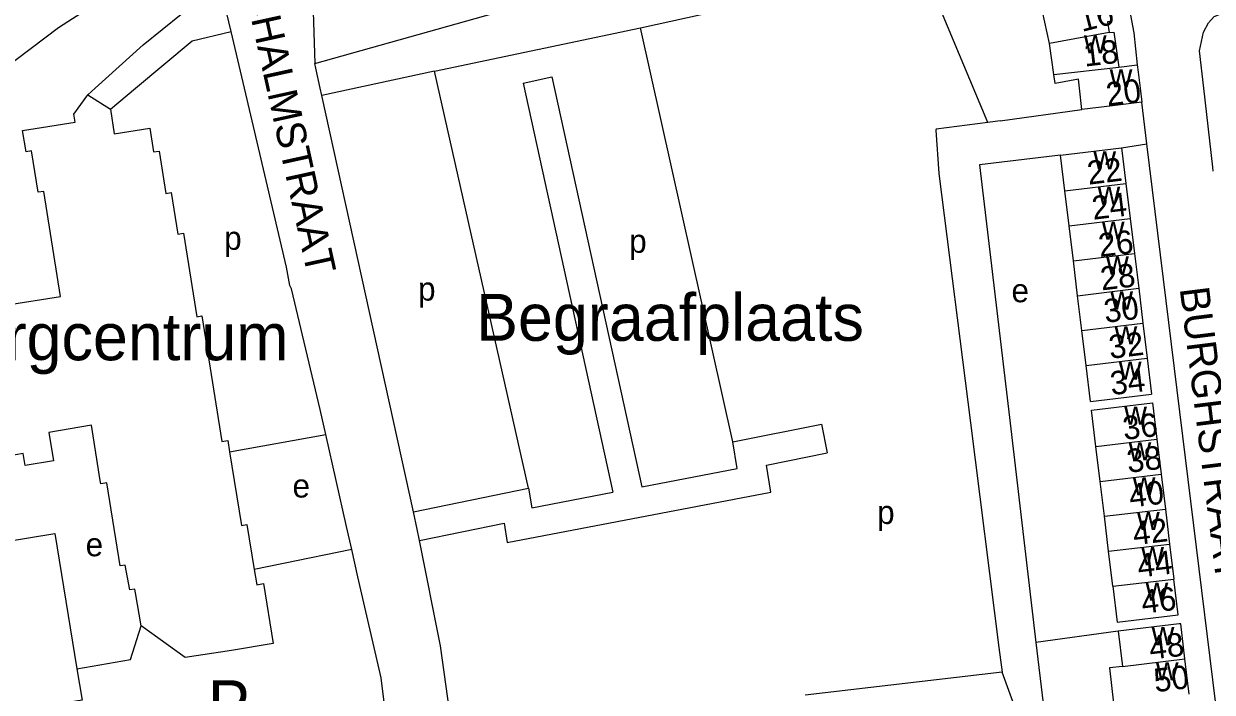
# Model space of a CAD drawing. Extents: x 161141 to 163125, y 381621 to 383200.
# Drawn here: x 162150.7 to 162353, y 382330.5 to 382444.3 of the extents above; entities that cross this region are included whole.
import ezdxf

# ---------------------------------------------------------------- set-up
doc = ezdxf.new("R2010")
doc.units = 0
for name, color, linetype in [('BLT_Basislijn', 7, 'Continuous'), ('BLT_Bebouwing', 7, 'Continuous'), ('BLT_Bebouwing_beschrifting', 7, 'Continuous'), ('BLT_Centroide', 7, 'Continuous'), ('BLT_Huisnummer', 7, 'Continuous'), ('BLT_Huisnummer_ tussenligend', 7, 'Continuous'), ('BLT_Onderverdeling_panden', 7, 'Continuous'), ('BLT_Straatnaam', 7, 'Continuous'), ('BLT_Tekst_parkeren', 7, 'Continuous'), ('BLT_Terrein_beschrifting', 7, 'Continuous')]:
    doc.layers.add(name, color=color, linetype=linetype)

msp = doc.modelspace()

# ---------------------------------------------------------------- linework, layer by layer
at = {"layer": 'BLT_Basislijn'}
for p, q in [((162255.7, 382443.65), (162303.64, 382454.22)), ((162314.81, 382427.53), (162303.64, 382454.22)), ((162186.02, 382443), (162184.91, 382447.73)), ((162220.61, 382436.27), (162255.7, 382443.65)), ((162271.39, 382373.12), (162255.7, 382443.65)), ((162220.61, 382436.27), (162201.45, 382432.09)), ((162236.66, 382365.22), (162220.61, 382436.27)), ((162235.71, 382434.21), (162240.59, 382435.28)), ((162235.71, 382434.21), (162251.01, 382364.53)), ((162240.59, 382435.28), (162255.93, 382365.46)), ((162217.05, 382361.2), (162201.45, 382432.09)), ((162341.87, 382423.88), (162341, 382430.97)), ((162316.92, 382427.82), (162330.83, 382429.7)), ((162316.92, 382427.82), (162314.81, 382427.53)), ((162337.59, 382423.17), (162341.87, 382423.88)), ((162271.39, 382373.12), (162286.48, 382376.14)), ((162286.48, 382376.14), (162287.46, 382371.24)), ((162311.86, 382376.37), (162316.7, 382338.13)), ((162318.49, 382377.27), (162323, 382338.98)), ((162185.76, 382371.41), (162202.15, 382374.4)), ((162217.05, 382361.2), (162236.66, 382365.22)), ((162194.92, 382352.41), (162189.95, 382351.39)), ((162337.02, 382340.87), (162323, 382338.98)), ((162323, 382338.98), (162324.24, 382328.56)), ((162316.7, 382338.13), (162317.24, 382333.92)), ((162317.24, 382333.92), (162283.7, 382329.96))]:
    msp.add_line(p, q, dxfattribs=at)
for points in [[(162319.72, 382498.85), (162321.48, 382496.97), (162322.07, 382495.5), (162324.57, 382490.82), (162324.65, 382490.19), (162329.36, 382479.49), (162333.84, 382466.74), (162337.48, 382454.61), (162339.66, 382442.79), (162340.26, 382437.31)], [(162181.81, 382456.95), (162174.59, 382454.11), (162166.62, 382450.08), (162156.64, 382443.64), (162147.12, 382436.43), (162143.71, 382433.33), (162137.47, 382427.17), (162136.12, 382426.08), (162110.57, 382396.74), (162106.24, 382392.27)], [(162353.18, 382419.2), (162353.09, 382419.93), (162351.56, 382433.33), (162350.83, 382439.71), (162351.54, 382442.89), (162352.39, 382444.47), (162353.32, 382445.55), (162356.51, 382446.83), (162364.73, 382448.34), (162398.2, 382452.33), (162399.64, 382452.33), (162402.4, 382451.37), (162403.22, 382450.61), (162405.69, 382446.67), (162407.37, 382433.33), (162408.28, 382426.15)], [(162161.62, 382432.21), (162162.86, 382433.33), (162171.04, 382440.71), (162177.52, 382445.97), (162184.91, 382447.73)], [(162199.98, 382446.37), (162200.26, 382437.55)], [(162200.26, 382437.55), (162230.78, 382446.12)], [(162165.47, 382429.77), (162169.73, 382433.33), (162179.37, 382441.41), (162186.02, 382443)], [(162202.15, 382374.4), (162201.2, 382378.64), (162196.31, 382399.19), (162196.02, 382399.73), (162195.45, 382402.89), (162188.3, 382433.33), (162186.02, 382443)], [(162201.45, 382432.09), (162201.18, 382433.33), (162200.43, 382436.76), (162200.26, 382437.55)], [(162314.81, 382427.53), (162306.03, 382426.35), (162305.96, 382426.19), (162306.47, 382418.83), (162311.86, 382376.37)], [(162327.21, 382421.92), (162313.42, 382420.32), (162318.49, 382377.27)], [(162355.54, 382276.25), (162359.22, 382282.82), (162341.87, 382423.88)], [(162206.56, 382354.82), (162205.68, 382358.72), (162202.15, 382374.4)], [(162255.93, 382365.46), (162272.15, 382368.57), (162271.39, 382373.12)], [(162218.09, 382356.3), (162232.52, 382359.27), (162233.02, 382355.99), (162277.89, 382364.57), (162277.12, 382369.17), (162287.46, 382371.24)], [(162236.66, 382365.22), (162237.18, 382361.88), (162251.01, 382364.53)], [(162218.09, 382356.3), (162217.7, 382358.26), (162217.05, 382361.2)], [(162223.8, 382322.89), (162221.68, 382338.41), (162218.09, 382356.3)], [(162206.56, 382354.82), (162194.92, 382352.41)], [(162212.55, 382325.18), (162211.56, 382332.96), (162207.61, 382350.14), (162206.56, 382354.82)], [(162159.79, 382334.47), (162168.88, 382336.04), (162170.7, 382341.8)], [(162324.24, 382328.56), (162319.52, 382327.65), (162317.24, 382333.92)]]:
    msp.add_lwpolyline(points, dxfattribs=at)
at = {"layer": 'BLT_Bebouwing'}
for p, q in [((162325.29, 382440.96), (162324.12, 382446.43)), ((162340.26, 382437.31), (162340.4, 382436.1)), ((162161.62, 382432.21), (162165.47, 382429.77)), ((162327.21, 382421.92), (162337.59, 382423.17)), ((162327.94, 382415.89), (162327.21, 382421.92)), ((162337.59, 382423.17), (162338.32, 382417.13)), ((162328.66, 382409.93), (162327.94, 382415.89)), ((162338.32, 382417.13), (162339.04, 382411.18)), ((162329.38, 382403.98), (162328.66, 382409.93)), ((162339.04, 382411.18), (162339.76, 382405.22)), ((162330.1, 382398.02), (162329.38, 382403.98)), ((162339.76, 382405.22), (162340.49, 382399.27)), ((162330.83, 382392.06), (162330.1, 382398.02)), ((162340.49, 382399.27), (162341.21, 382393.31)), ((162331.55, 382386.1), (162330.83, 382392.06)), ((162341.21, 382393.31), (162341.93, 382387.35)), ((162332.29, 382380), (162331.55, 382386.1)), ((162341.93, 382387.35), (162342.67, 382381.25)), ((162332.29, 382380), (162342.67, 382381.25)), ((162332.46, 382378.51), (162342.85, 382379.76)), ((162342.85, 382379.76), (162343.59, 382373.61)), ((162333.21, 382372.36), (162332.46, 382378.51)), ((162343.59, 382373.61), (162344.31, 382367.63)), ((162333.93, 382366.4), (162333.21, 382372.36)), ((162344.31, 382367.63), (162345.04, 382361.68)), ((162334.65, 382360.45), (162333.93, 382366.4)), ((162345.04, 382361.68), (162345.76, 382355.72)), ((162335.37, 382354.49), (162334.65, 382360.45)), ((162345.76, 382355.72), (162346.48, 382349.76)), ((162336.09, 382348.53), (162335.37, 382354.49)), ((162189.95, 382351.39), (162190.37, 382348.8)), ((162190.37, 382348.8), (162191.52, 382348.99)), ((162191.52, 382348.99), (162193.19, 382338.77)), ((162347.4, 382342.12), (162337.02, 382340.87)), ((162337.02, 382340.87), (162337.74, 382334.88)), ((162186.11, 382337.61), (162178.21, 382336.38)), ((162193.19, 382338.77), (162186.11, 382337.61)), ((162349.08, 382330.17), (162348.36, 382336.16))]:
    msp.add_line(p, q, dxfattribs=at)
for points in [[(162334.26, 382449.05), (162334.62, 382447.63), (162335.2, 382447.71), (162335.81, 382444.79), (162335.2, 382444.63), (162335.49, 382442.84)], [(162335.49, 382442.84), (162336.28, 382442.92), (162337.14, 382436.95)], [(162326.04, 382435.7), (162325.29, 382440.96)], [(162337.14, 382436.95), (162340.26, 382437.31)], [(162340.4, 382436.1), (162340.72, 382433.33), (162341, 382430.97)], [(162330.23, 382434.91), (162326.26, 382434.16), (162326.04, 382435.7)], [(162330.83, 382429.7), (162330.41, 382433.33), (162330.23, 382434.91)], [(162147.64, 382396.38), (162156.99, 382397.89), (162154.12, 382415.78), (162153.18, 382415.63), (162152.05, 382422.68), (162151.12, 382422.53), (162150.54, 382426.14), (162159.47, 382427.58), (162159.25, 382428.94), (162161.62, 382432.21)], [(162341, 382430.97), (162336.04, 382430.34), (162330.83, 382429.7)], [(162165.47, 382429.77), (162166.14, 382425.59), (162172.18, 382426.56), (162172.83, 382422.49), (162173.75, 382422.64), (162174.91, 382415.43), (162175.83, 382415.58), (162176.97, 382408.49), (162177.89, 382408.64), (162180.18, 382394.43), (162181.01, 382394.57), (162184.45, 382373.19), (162185.45, 382373.35), (162185.76, 382371.41)], [(162163.74, 382366.57), (162162.23, 382375.94), (162154.98, 382374.72), (162155.79, 382369.92), (162150.98, 382369.12), (162150.64, 382371.14), (162147.99, 382370.7), (162148.67, 382366.64), (162145.76, 382366.16)], [(162185.76, 382371.41), (162187.78, 382358.88), (162188.72, 382359.03), (162189.95, 382351.39)], [(162167.15, 382352.01), (162164.88, 382366.15), (162163.83, 382365.98), (162163.74, 382366.57)], [(162147.41, 382356.08), (162156.02, 382357.49), (162159.79, 382334.47)], [(162168.77, 382347.91), (162167.98, 382352.14), (162167.15, 382352.01)], [(162336.09, 382348.53), (162336.83, 382342.43), (162347.21, 382343.66), (162346.48, 382349.76)], [(162169.73, 382347.39), (162169.63, 382348.04), (162168.77, 382347.91)], [(162170.7, 382341.8), (162169.73, 382347.39)], [(162178.21, 382336.38), (162170.7, 382341.8)], [(162348.36, 382336.16), (162347.65, 382342.15), (162347.4, 382342.12)], [(162159.79, 382334.47), (162160.66, 382329.15), (162157.8, 382328.67), (162159.42, 382318.78)], [(162337.74, 382334.88), (162335.51, 382334.62), (162336.23, 382328.63), (162338.46, 382328.9)]]:
    msp.add_lwpolyline(points, dxfattribs=at)
at = {"layer": 'BLT_Onderverdeling_panden'}
for p, q in [((162335.49, 382442.84), (162325.29, 382440.96)), ((162326.04, 382435.7), (162337.14, 382436.95)), ((162327.94, 382415.89), (162338.32, 382417.13)), ((162328.66, 382409.93), (162339.04, 382411.18)), ((162329.38, 382403.98), (162339.76, 382405.22)), ((162330.1, 382398.02), (162340.49, 382399.27)), ((162330.83, 382392.06), (162341.21, 382393.31)), ((162331.55, 382386.1), (162341.93, 382387.35)), ((162333.21, 382372.36), (162343.59, 382373.61)), ((162333.93, 382366.4), (162344.31, 382367.63)), ((162334.65, 382360.45), (162345.04, 382361.68)), ((162335.37, 382354.49), (162345.76, 382355.72)), ((162336.09, 382348.53), (162346.48, 382349.76)), ((162337.74, 382334.88), (162348.36, 382336.16))]:
    msp.add_line(p, q, dxfattribs=at)

# ---------------------------------------------------------------- texts
at = {"layer": 'BLT_Bebouwing_beschrifting'}
msp.add_text('Woonzorgcentrum', height=8, dxfattribs=at).set_placement((162108.4, 382387.02))
at = {"layer": 'BLT_Centroide'}
for s, p in [('w', (162331.16, 382439.31)), ('w', (162335.55, 382433.5)), ('w', (162332.77, 382419.53)), ('w', (162333.49, 382413.53)), ('w', (162334.22, 382407.56)), ('p', (162184.84, 382405.83)), ('p', (162253.77, 382405.32)), ('w', (162334.94, 382401.62)), ('p', (162217.84, 382397.18)), ('e', (162318.84, 382396.9)), ('w', (162335.66, 382395.66)), ('w', (162336.38, 382389.72)), ('w', (162337.11, 382383.69)), ('w', (162338.03, 382376.06)), ('w', (162338.77, 382370)), ('e', (162196.47, 382363.64)), ('w', (162339.48, 382364.03)), ('p', (162295.97, 382359.14)), ('w', (162340.2, 382358.09)), ('e', (162161.26, 382353.64)), ('w', (162340.92, 382352.12)), ('w', (162341.66, 382346.09)), ('w', (162342.69, 382338.5)), ('w', (162343.41, 382332.53))]:
    msp.add_text(s, height=4, dxfattribs=at).set_placement(p)
at = {"layer": 'BLT_Huisnummer'}
for s, rotation, p in [('18', 6.6249, (162331.32, 382437.02)), ('20', 7.2046, (162335.19, 382430.3)), ('22', 6.9, (162331.96, 382416.91)), ('26', 6.9007, (162333.87, 382404.58)), ('30', 6.9013, (162334.81, 382393.38)), ('34', 6.8578, (162335.87, 382381.07)), ('36', 6.8966, (162338.02, 382373.43)), ('40', 6.9027, (162339.08, 382361.92)), ('46', 6.7768, (162341.17, 382343.84)), ('48', 6.8321, (162342.5, 382336.03))]:
    msp.add_text(s, height=4, rotation=rotation, dxfattribs=at).set_placement(p)
at = {"layer": 'BLT_Huisnummer_ tussenligend'}
for s, rotation, p in [('16', 14.4582, (162330.82, 382442.91)), ('24', 6.9, (162332.76, 382410.94)), ('28', 6.9007, (162334.2, 382398.9)), ('32', 6.9013, (162335.64, 382387.25)), ('38', 6.8966, (162338.7, 382367.84)), ('42', 6.9027, (162339.73, 382355.51)), ('44', 6.9027, (162340.5, 382349.99)), ('50', 6.8321, (162343.31, 382330.48))]:
    msp.add_text(s, height=4, rotation=rotation, dxfattribs=at).set_placement(p)
at = {"layer": 'BLT_Straatnaam'}
for s, height, rotation, p in [('SCHALMSTRAAT', 5, 282.3834, (162187.41, 382454.29)), ('BURGHSTRAAT', 4.9999, 277.1082, (162347.46, 382399.25))]:
    msp.add_text(s, height=height, rotation=rotation, dxfattribs=at).set_placement(p)
at = {"layer": 'BLT_Tekst_parkeren'}
msp.add_text('P', height=8, dxfattribs=at).set_placement((162182.07, 382324.52))
at = {"layer": 'BLT_Terrein_beschrifting'}
msp.add_text('Begraafplaats', height=8, dxfattribs=at).set_placement((162227.71, 382390.33))

doc.saveas('drawing.dxf')
